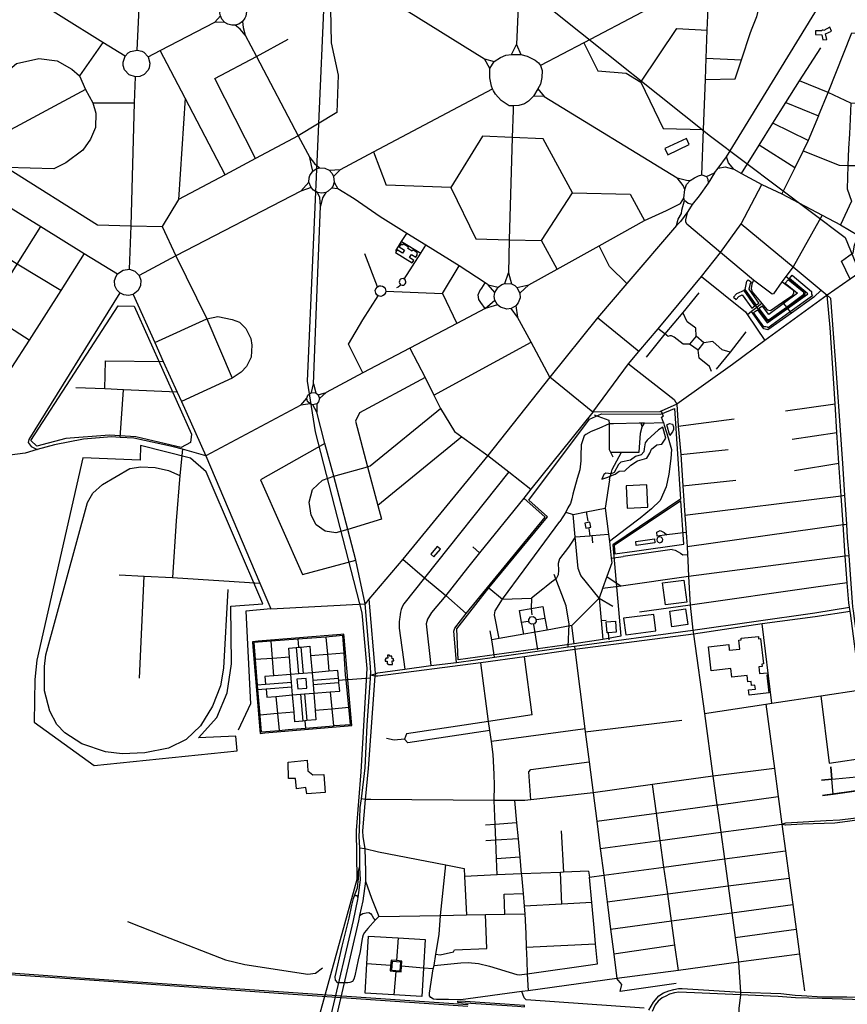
# Model space of a CAD drawing. Header units: millimetres. Extents: x 664923 to 767831, y 3118803 to 3207600.
# Tile 257 of 422: x 715264 to 717970, y 3163427 to 3166644. Entities that reach past the tile are written whole.
import ezdxf

# ---------------------------------------------------------------- set-up
doc = ezdxf.new("R2010")
doc.units = ezdxf.units.MM
for name, color, linetype in [('buildings', 5, 'Continuous'), ('parks', 8, 'Continuous'), ('railways', 4, 'Continuous'), ('roads_2', 2, 'Continuous'), ('roads_3', 3, 'Continuous'), ('water', 7, 'Continuous')]:
    doc.layers.add(name, color=color, linetype=linetype)

msp = doc.modelspace()

# ---------------------------------------------------------------- linework, layer by layer
at = {"layer": 'buildings'}
for points in [[(717866.17, 3166607.35), (717865.61, 3166595.58), (717886.61, 3166594.68), (717889.56, 3166577.76), (717902.91, 3166579.57), (717898.62, 3166598.03), (717918.14, 3166607.01), (717912.66, 3166619.44), (717893.45, 3166608.37), (717890.78, 3166610.15), (717888.16, 3166610.11), (717886.38, 3166607.2), (717866.17, 3166607.35)], [(717373.4, 3166223.01), (717382.93, 3166202.99), (717453.35, 3166236.19), (717443.82, 3166256.2), (717373.4, 3166223.01)], [(716518.14, 3165911.64), (716515.65, 3165907.74), (716510.48, 3165911.02), (716504.82, 3165902.15), (716521.84, 3165891.4), (716515.33, 3165881.21), (716498.32, 3165891.95), (716493.04, 3165883.7), (716547.47, 3165849.32), (716552.74, 3165857.57), (716538.06, 3165866.85), (716544.57, 3165877.05), (716559.26, 3165867.77), (716564.91, 3165876.64), (716562.47, 3165878.19), (716564.95, 3165882.07), (716549.16, 3165892.04), (716546.68, 3165888.15), (716532.86, 3165896.88), (716535.34, 3165900.78), (716518.14, 3165911.64)], [(717645.43, 3165794.48), (717655.15, 3165787.38), (717651.86, 3165782.55), (717648.28, 3165763.15), (717680.1, 3165717.24), (717672.6, 3165711.78), (717635.89, 3165762.64), (717641.02, 3165789.91), (717645.43, 3165794.48)], [(717707.58, 3165653.29), (717774.17, 3165701.03), (717839.21, 3165747.65), (717841.02, 3165748.82), (717780.53, 3165798.97), (717789.34, 3165809.48), (717853.12, 3165756.6), (717853.28, 3165748.92), (717854.34, 3165745.58), (717856.4, 3165741.85), (717783.54, 3165689.26), (717711.59, 3165637.33), (717708.57, 3165639.06), (717702.96, 3165640.94), (717697.26, 3165641.03), (717663.24, 3165687.33), (717675.84, 3165696.49), (717707.58, 3165653.29)], [(717828.14, 3165752.77), (717776.66, 3165794.67), (717767.06, 3165783.01), (717807.46, 3165750.11), (717713.05, 3165680.92), (717692.56, 3165708.59), (717681.09, 3165700.18), (717707.68, 3165664.28), (717714.75, 3165664.3), (717770.75, 3165705.32), (717828.23, 3165747.45), (717828.14, 3165752.77)], [(717598.06, 3165737.29), (717606.37, 3165730.16), (717614.91, 3165740.12), (717626.08, 3165745.09), (717657.86, 3165701.98), (717667.58, 3165709.16), (717632.29, 3165759.21), (717607.43, 3165748.66), (717598.06, 3165737.29)], [(717274.08, 3164907.79), (717435.17, 3164930.55), (717425.17, 3165071.91), (717208.05, 3164926.33), (717210.16, 3164898.63), (717274.08, 3164907.79)], [(717115.27, 3164982.89), (717131.13, 3164986.04), (717127.93, 3165002), (717112.08, 3164998.84), (717115.27, 3164982.89)], [(717366.38, 3164945.35), (717364.98, 3164950.19), (717361.32, 3164953.69), (717356.41, 3164954.91), (717351.53, 3164953.51), (717348.02, 3164949.87), (717346.8, 3164944.98), (717348.2, 3164940.13), (717351.84, 3164936.64), (717356.77, 3164935.42), (717361.64, 3164936.82), (717365.16, 3164940.45), (717366.38, 3164945.35)], [(716607.91, 3164897.9), (716618.06, 3164889.23), (716639.39, 3164913.89), (716629.26, 3164922.58), (716607.91, 3164897.9)], [(717277.99, 3164939.11), (717339.03, 3164948.21), (717340.54, 3164935.49), (717279.18, 3164926.7), (717277.99, 3164939.11)], [(717366.06, 3164804.3), (717435.85, 3164812.87), (717444.76, 3164740.92), (717374.97, 3164732.35), (717366.06, 3164804.3)], [(716950.54, 3164689.11), (716952.83, 3164678.45), (716947.2, 3164670.78), (716937.26, 3164669.28), (716929.56, 3164674.1), (716928.32, 3164684.26), (716934.19, 3164693.25), (716943.61, 3164694.72), (716950.54, 3164689.11)], [(717337.21, 3164701.11), (717238.37, 3164688.34), (717245.39, 3164634.39), (717344.24, 3164647.16), (717337.21, 3164701.11)], [(717389.23, 3164712.27), (717441, 3164719.28), (717448.02, 3164667.81), (717396.25, 3164660.8), (717389.23, 3164712.27)], [(717181.55, 3164676.62), (717211.49, 3164679.23), (717214.62, 3164643.54), (717188.99, 3164641.31), (717184.68, 3164640.93), (717181.55, 3164676.62)], [(717582.01, 3164602.5), (717584.06, 3164584.26), (717618.13, 3164588.05), (717614.84, 3164617.35), (717623.17, 3164618.27), (717622.62, 3164623.19), (717678.99, 3164629.47), (717679.89, 3164621.47), (717686.25, 3164622.18), (717695.56, 3164539.3), (717690.53, 3164538.74), (717691.44, 3164530.61), (717680.09, 3164529.35), (717682.54, 3164507.61), (717708.99, 3164510.55), (717709.8, 3164503.34), (717706.74, 3164503), (717713.27, 3164444.91), (717648.56, 3164437.69), (717646.68, 3164454.35), (717669.29, 3164456.87), (717667.79, 3164470.16), (717656.44, 3164468.89), (717654.98, 3164481.96), (717644.99, 3164480.85), (717642.66, 3164501.62), (717592.16, 3164495.99), (717589, 3164524.09), (717524.77, 3164516.94), (717515.99, 3164595.14), (717582.01, 3164602.5)], [(716458.92, 3164554.88), (716459.45, 3164547.96), (716465.11, 3164548.26), (716465.86, 3164539.88), (716469.25, 3164539.84), (716469.59, 3164536.97), (716482.61, 3164537.8), (716481.8, 3164549.17), (716486.77, 3164549.26), (716486.05, 3164556.37), (716481.37, 3164556.18), (716480.51, 3164564.98), (716473.16, 3164564.55), (716472.89, 3164568.5), (716466.44, 3164567.98), (716467.11, 3164558.29), (716461.34, 3164558.1), (716461.61, 3164554.83), (716458.92, 3164554.88)], [(716170.59, 3164489.33), (716172.9, 3164458.09), (716202.93, 3164460.3), (716200.61, 3164491.55), (716170.59, 3164489.33)], [(716141.45, 3164218.85), (716204.32, 3164225.23), (716206.02, 3164190.27), (716222.02, 3164176.99), (716258.74, 3164178.19), (716262.97, 3164119.77), (716203.21, 3164115.02), (716199.67, 3164135.84), (716168.78, 3164131.61), (716166.07, 3164164.99), (716143.32, 3164164.53), (716141.45, 3164218.85)], [(716481.65, 3163567.7), (716479.26, 3163539.32), (716507.66, 3163536.95), (716510.05, 3163565.33), (716481.65, 3163567.7)]]:
    msp.add_lwpolyline(points, close=True, dxfattribs=at)
at = {"layer": 'parks'}
for points in [[(715320.52, 3165251.2), (715300.08, 3165269.77), (715585.76, 3165709.51), (715638.42, 3165708.01), (715825.52, 3165289.97), (715822.85, 3165262.56), (715791.93, 3165246.73), (715643.71, 3165281.35), (715557.38, 3165287.14), (715415.28, 3165276.09), (715320.52, 3165251.2)], [(716697.35, 3164553.24), (716693.02, 3164654.37), (716797.52, 3164788.12), (716989.81, 3165020.12), (716928.47, 3165074.9), (717126.85, 3165339.48), (717165.79, 3165356.37), (717360.24, 3165355.78), (717405.36, 3165373.44), (717424.97, 3165077.26), (717203.33, 3164928.13), (717229.92, 3164629.79), (717170.49, 3164618.95), (717076.58, 3164605.43), (716697.35, 3164553.24)], [(715874.26, 3165166.8), (715822.81, 3165212.11), (715659.5, 3165253.16), (715657.73, 3165205.23), (715470.24, 3165212.5), (715320.44, 3164551.18), (715313.33, 3164488.35), (715311.26, 3164348.88), (715507.4, 3164207.9), (715975.29, 3164255.08), (715971.1, 3164303.15), (715848.97, 3164297.78), (715908.7, 3164364.67), (715942.35, 3164444.44), (715956.11, 3164539.26), (715954.89, 3164728.37), (716059.52, 3164735.85), (715874.26, 3165166.8)], [(717247.18, 3165121.58), (717250.64, 3165048.08), (717317.43, 3165051.21), (717313.97, 3165124.69), (717247.18, 3165121.58)], [(716324.38, 3164626.81), (716323.77, 3164636.33), (716314.49, 3164635.04), (716043.6, 3164614.04), (716025.06, 3164612.08), (716026.18, 3164594.77), (716049.36, 3164324.47), (716050.2, 3164311.75), (716065.65, 3164313.83), (716338.19, 3164337.39), (716349.66, 3164338.13), (716348.96, 3164349.79), (716336.75, 3164487.42), (716324.38, 3164626.81)], [(716404.23, 3163650.41), (716501.43, 3163644.68), (716590.19, 3163639.46), (716584.6, 3163545.75), (716579.08, 3163453.22), (716487.47, 3163458.61), (716393.11, 3163464.17), (716398.69, 3163559.95), (716404.23, 3163650.41)]]:
    msp.add_lwpolyline(points, close=True, dxfattribs=at)
at = {"layer": 'railways'}
for points in [[(716106.23, 3162889.81), (716367.13, 3163835.97), (716365.51, 3163994.89), (716380.11, 3164187.15), (716399.91, 3164524.17), (716383.73, 3164706.38), (716230.83, 3165297.99), (716205.44, 3165462.59), (716260.88, 3166725.76), (716327.47, 3167441.34), (716479.82, 3168211.11), (716989.23, 3169311.7), (717319.04, 3170462.37)], [(717011.79, 3166670.4), (717522.99, 3166263.54), (717962.91, 3165932.32), (718081.47, 3165643.06), (718167.2, 3165380.22), (718239.42, 3165190.9), (718389.59, 3164698.59), (718459.62, 3164406.93), (718518.33, 3164324.83), (718872.97, 3164047.88), (718907.94, 3164002.52), (718977.59, 3163857.39), (718988.97, 3163815.31)], [(714696.33, 3163568.61), (714809.94, 3163560.24), (714913.77, 3163552.6), (715524.43, 3163509.13), (716126.17, 3163468.03), (716730.37, 3163426.58)], [(714696.09, 3163564.56), (714912.3, 3163546.88), (715524.12, 3163504.69), (716125.3, 3163462.2), (716729.52, 3163420.77)], [(716891.08, 3163421.31), (716914.74, 3163419.61), (716914.83, 3163423.25), (716720.82, 3163436.24), (716695.31, 3163437.26), (716695.03, 3163434.43), (716721.51, 3163432.52), (716891.08, 3163421.31)]]:
    msp.add_lwpolyline(points, dxfattribs=at)
at = {"layer": 'roads_2'}
for points in [[(715648.02, 3166544.65), (715661.64, 3166821.06)], [(716278.41, 3166791.46), (716282.27, 3166568.01), (716305.81, 3166462.76), (716301.16, 3166340.65), (716174.85, 3166264.91)], [(716312.14, 3166809.98), (716783.72, 3166515.73)], [(717490.36, 3166769.7), (717108.39, 3166568.78), (716966.74, 3166494.29)], [(716800.87, 3166484.74), (716783.72, 3166515.73)], [(716783.72, 3166515.73), (716815.43, 3166507.68)], [(715622.54, 3165828.68), (715628.15, 3165970.83), (715639.82, 3166372.1), (715642.4, 3166457.15)], [(716312.98, 3166154.75), (716420.78, 3166211.9), (716810.22, 3166418.39)], [(716958.4, 3166417.69), (716978.4, 3166392.8)], [(716978.4, 3166392.8), (716943.85, 3166394.11)], [(716978.4, 3166392.8), (717413.8, 3166127.27)], [(717598.55, 3166156.25), (717581.62, 3166176.14), (717575.23, 3166196.23)], [(716275.91, 3166152.05), (716312.98, 3166154.75)], [(716312.98, 3166154.75), (716290.21, 3166132.27)], [(717547.33, 3166158.9), (717570.58, 3166163.21), (717598.55, 3166156.25)], [(717598.55, 3166156.25), (717624.08, 3166141.04), (717690.28, 3166106.15), (717756.17, 3166075.1), (717887.91, 3166005.34), (717948.04, 3165973.5), (718006.54, 3165939.35), (718069.66, 3165902.35), (718092.7, 3165877.34)], [(716183.35, 3166084.36), (716209.59, 3166113.45)], [(716291.97, 3166113.15), (716304.48, 3166091.71)], [(717438.35, 3166088.85), (717433.34, 3166102.81), (717413.8, 3166127.27)], [(717413.8, 3166127.27), (717443.84, 3166119.3), (717456.14, 3166118.2)], [(716183.35, 3166084.36), (715774.38, 3165872.72), (715654.26, 3165808.47)], [(716216.65, 3166095.41), (716183.35, 3166084.36)], [(716304.48, 3166091.71), (716283.34, 3166093.28)], [(716795.68, 3165778.31), (716785.95, 3165784.63), (716700.59, 3165840), (716591.89, 3165907.26), (716529.23, 3165946.02), (716442.23, 3165999.86), (716357.15, 3166059.27), (716304.48, 3166091.71)], [(716928.1, 3165777.42), (717020.74, 3165828.85), (717159.02, 3165905.62), (717307.23, 3165987.91), (717378.17, 3166020.53), (717424.25, 3166043.59), (717435.61, 3166060.8)], [(716817.24, 3165752.39), (716795.68, 3165778.31)], [(716795.68, 3165778.31), (716827.84, 3165770.5)], [(716889.35, 3165769.31), (716928.1, 3165777.42)], [(716928.1, 3165777.42), (716899.23, 3165750.75)], [(716785.83, 3165700.64), (716817.79, 3165727.59)], [(716785.83, 3165700.64), (716692.71, 3165651.53), (716539.04, 3165570.5), (716386.23, 3165489.93), (716265.81, 3165426.43)], [(716826.57, 3165712.61), (716785.83, 3165700.64)], [(716183.41, 3165384.76), (716203, 3165407.74)], [(716239.89, 3165418.54), (716265.81, 3165426.43)], [(716265.81, 3165426.43), (716243.99, 3165406.45)], [(716183.41, 3165384.76), (715872.7, 3165219.62)], [(716213.3, 3165388.55), (716183.41, 3165384.76)], [(717412.84, 3165387.51), (717417.33, 3165316.13), (717425.22, 3165223.9), (717431.94, 3165121.45), (717438.22, 3165024.97), (717442.47, 3164968.63), (717445.88, 3164923.1)], [(717445.88, 3164923.1), (717447.13, 3164896.38)], [(717447.13, 3164896.38), (717447.91, 3164878.38)], [(717447.91, 3164878.38), (717450.49, 3164824.61)], [(717450.49, 3164824.61), (717456.28, 3164731.4), (717464.63, 3164649.69), (717466.8, 3164636.26)], [(717466.8, 3164636.26), (717502.47, 3164377.41), (717530.65, 3164172.96), (717543.64, 3164078.65), (717548.36, 3164044.48), (717555.94, 3163989.41), (717567.97, 3163902.11), (717580.12, 3163813.93), (717592.22, 3163726.22), (717603.29, 3163645.89), (717614.48, 3163564.78)], [(717731.63, 3164198.23), (717530.65, 3164172.96), (717332.88, 3164145.58), (717139.07, 3164118.23), (716935.3, 3164094.91), (716915.43, 3164093.42), (716881.89, 3164093.34), (716815.73, 3164093.18), (716412.03, 3164096.07), (716393.49, 3164096.41), (716381.39, 3164098.66)], [(717756.15, 3164016.29), (717769.31, 3164020.49), (717901.15, 3164027.97), (717945.17, 3164029.52), (717990.14, 3164035.08), (718067.45, 3164047.78), (718076.41, 3164049.26), (718087.78, 3164050.18), (718130.22, 3164053.62), (718172.67, 3164051.16), (718198.09, 3164047.8), (718228.4, 3164036.86), (718243.72, 3164034.19), (718247.19, 3164034.08)], [(718242.21, 3164015.93), (718228.15, 3164026.38), (718194.43, 3164037.41), (718163.95, 3164042.01), (718143.31, 3164043.54), (718099.3, 3164040.94), (718089.53, 3164040.35), (718078.13, 3164039.08), (718038.34, 3164034.79), (717970.17, 3164024.53), (717929.05, 3164019.18), (717823.82, 3164016.05), (717768.28, 3164012.21), (717756.15, 3164016.29)], [(716376.31, 3163938.03), (716392.54, 3163936.36), (716437.35, 3163925.98), (716657.66, 3163883.13), (716717.6, 3163871.5), (716718.79, 3163845.42), (716724.61, 3163719.25)], [(717614.48, 3163564.78), (717620.67, 3163466.72), (717620.83, 3163458.22)], [(717620.83, 3163458.22), (717614.83, 3163413.41), (717614.46, 3163374.99)]]:
    msp.add_lwpolyline(points, dxfattribs=at)
at = {"layer": 'roads_3'}
for points in [[(716941.33, 3167827.67), (716939.89, 3167792.83), (716936.36, 3167708.44), (716928.89, 3167528.99), (716917.92, 3167265.71), (716914.38, 3167180.65), (716913.87, 3167177.27), (716913.62, 3167168.11), (716913.5, 3167159.38), (716910.93, 3167097.81), (716898.93, 3166809.79), (716888.64, 3166562.8)], [(715608.67, 3166524.56), (715535.8, 3166569.3), (715263.49, 3166740.33), (715146.07, 3166811.29), (715073.56, 3166855.12), (715050.46, 3166854.72), (715037.27, 3166840.71)], [(717536.02, 3166143.87), (717547.33, 3166158.9), (717575.23, 3166196.23), (717884.01, 3166699.83), (717968.57, 3166837.74)], [(717494.31, 3166137.7), (717499.78, 3166285.78), (717505.87, 3166448.96), (717508.46, 3166518.47), (717511.86, 3166609.59), (717518.24, 3166754.32)], [(717505.87, 3166448.96), (717602.98, 3166451.29), (717623.39, 3166513.01), (717652.91, 3166602.33), (717658.69, 3166616.53), (717674.26, 3166654.16), (717682.55, 3166687.99), (717778.43, 3166767.31), (717884.01, 3166699.83)], [(715992.46, 3166638.33), (715980.14, 3166629.78), (715968.43, 3166626.27), (715957.41, 3166626.02), (715944.84, 3166629.29), (715935.16, 3166635.02), (715925.16, 3166646.18), (715920.5, 3166656.53), (715918.81, 3166665.71), (715921.17, 3166683.14), (715928.56, 3166696.16), (715934.91, 3166702.38), (715946.13, 3166708.85), (715958.75, 3166711.71), (715975.86, 3166709.55), (715988.08, 3166703.09), (715998.66, 3166691.55), (716002.83, 3166682.84), (716005.17, 3166670.28), (716003.22, 3166655.97), (716000.17, 3166648.7), (715992.46, 3166638.33)], [(715901.84, 3166635.91), (715920.5, 3166656.53)], [(715683.66, 3166523.21), (715723.35, 3166543.71), (715901.84, 3166635.91)], [(715935.16, 3166635.02), (715901.84, 3166635.91)], [(716001.5, 3166592.99), (715984.62, 3166612.66), (715968.43, 3166626.27)], [(715992.46, 3166638.33), (715995.18, 3166618.3), (716001.5, 3166592.99)], [(716001.5, 3166592.99), (716037.88, 3166524.12), (716174.85, 3166264.91), (716212.62, 3166193.44)], [(717108.39, 3166568.78), (717154.46, 3166476.63), (717247.16, 3166469.41), (717295.31, 3166440.31), (717412.12, 3166615.6), (717511.86, 3166609.59)], [(717875.41, 3166329.96), (717907.3, 3166405.65), (717985.05, 3166600.72), (718129.37, 3166596.85)], [(715535.8, 3166569.3), (715459.32, 3166460.18), (715479.76, 3166416.29), (715502.92, 3166372.42), (715639.82, 3166372.1)], [(716034.78, 3166190.27), (715901.57, 3166451.48), (716037.88, 3166524.12), (716141.7, 3166580.3)], [(716872.3, 3166530.75), (716888.64, 3166562.8)], [(716888.64, 3166562.8), (716902.92, 3166530.03)], [(715642.4, 3166457.15), (715621.84, 3166464.03), (715606.8, 3166480.33), (715602.09, 3166494.81), (715601.89, 3166505.27), (715608.67, 3166524.56), (715619.06, 3166535.75), (715625.98, 3166540.05), (715648.02, 3166544.65), (715662.94, 3166541.23), (715670.04, 3166537.45), (715683.66, 3166523.21), (715689.8, 3166501.82), (715687.47, 3166486.77), (715684.04, 3166479.18), (715670.67, 3166464.71), (715656.74, 3166458.41), (715642.4, 3166457.15)], [(715935.74, 3166137.49), (715804.85, 3166387.82), (715723.35, 3166543.71)], [(716896.24, 3166363.42), (716876.95, 3166363.06), (716864.34, 3166362.83), (716838.63, 3166379.85), (716820.02, 3166400.22), (716813.3, 3166411.12), (716810.22, 3166418.39), (716806.5, 3166427.18), (716800.78, 3166454.28), (716800.87, 3166484.74), (716815.43, 3166507.68), (716836.01, 3166521.01), (716853.47, 3166527.81), (716872.3, 3166530.75), (716902.92, 3166530.03), (716923.21, 3166524.57), (716948.83, 3166512.1), (716960.73, 3166502.59), (716966.74, 3166494.29), (716972.25, 3166478.19), (716970.73, 3166454.85), (716966.57, 3166433.4), (716958.4, 3166417.69), (716943.85, 3166394.11), (716927.87, 3166378.25), (716914.36, 3166369.59), (716896.24, 3166363.42)], [(717624.08, 3166141.04), (717681.71, 3166234.06), (717726.08, 3166305.69), (717768.34, 3166373.92), (717813.56, 3166444.25), (717882.96, 3166552.19)], [(715502.92, 3166372.42), (715513.44, 3166338.25), (715512.3, 3166292.18), (715495.82, 3166253.73), (715470.04, 3166217.73), (715414.61, 3166175.93), (715375.29, 3166156.8), (715221.16, 3166161.19), (715175.73, 3166253.48), (715128.43, 3166349.57), (715203.77, 3166458.83), (715253.91, 3166501.2), (715326.33, 3166517.65), (715386.65, 3166509.56), (715434.74, 3166482.82), (715459.32, 3166460.18)], [(719049.47, 3166515.1), (719035.92, 3166514.89), (718892.14, 3166424.59), (718670.52, 3166285.4), (718614.02, 3166249.91), (718605.73, 3166244.39), (718301.39, 3166026.53), (718255.44, 3165994.15), (718247.47, 3165988.79), (718214.83, 3165964.91), (718177.28, 3165940.28), (718121.63, 3165898.83), (718092.7, 3165877.34), (718083.61, 3165870.54), (718057.83, 3165851.24), (717979.14, 3165796.71), (717903.95, 3165744.52), (717700.53, 3165595.7), (717594.36, 3165517.26), (717412.84, 3165387.51)], [(717508.46, 3166518.47), (717623.39, 3166513.01)], [(717295.31, 3166440.31), (717367.41, 3166289.05), (717499.78, 3166285.78)], [(718124.33, 3166364.17), (718062.32, 3166367.5), (717981.84, 3166371.83), (717907.3, 3166405.65), (717813.56, 3166444.25)], [(715479.76, 3166416.29), (715175.73, 3166253.48), (715068.12, 3166195.86), (715055.17, 3166187.72)], [(715804.85, 3166387.82), (715782.96, 3166056.08)], [(717768.34, 3166373.92), (717875.41, 3166329.96)], [(717981.84, 3166371.83), (717979.02, 3166318.56), (717976.52, 3166271.57), (717973.95, 3166223.03), (717971.03, 3166168.1), (717970.23, 3166128.43), (717969.5, 3166091.58), (717983.57, 3166050.65), (717948.04, 3165973.5)], [(716876.95, 3166363.06), (716877.22, 3166348.53), (716874.61, 3166259.48), (716864.82, 3165925.25), (716861.65, 3165816.51)], [(717842.09, 3166249.19), (717726.08, 3166305.69)], [(717875.41, 3166329.96), (717842.09, 3166249.19), (717826, 3166215.4), (717798.72, 3166160.59), (717756.17, 3166075.1)], [(716174.85, 3166264.91), (716034.78, 3166190.27), (715935.74, 3166137.49), (715782.96, 3166056.08), (715729.75, 3165968.27), (715774.38, 3165872.72), (715876.15, 3165666.8), (715959.07, 3165472.96)], [(716874.61, 3166259.48), (716777.3, 3166263.06), (716673.29, 3166096.04), (716755.75, 3165927.87), (716864.82, 3165925.25), (716970.08, 3165922.63)], [(717071.65, 3166078.43), (716975.81, 3166254.9), (716874.61, 3166259.48)], [(716420.78, 3166211.9), (716462.23, 3166103.98)], [(717798.72, 3166160.59), (717681.71, 3166234.06)], [(717826, 3166215.4), (717942.94, 3166168.3), (717971.03, 3166168.1), (718058.85, 3166167.61)], [(716222.01, 3166148.92), (716218.03, 3166168.15), (716212.62, 3166193.44)], [(716212.62, 3166193.44), (716228.22, 3166174.07), (716244.65, 3166159.98)], [(715053.98, 3166142.62), (715058.28, 3166137.19), (715333.01, 3165968.02), (715475.13, 3165880.51), (715584.07, 3165813.43)], [(715221.16, 3166161.19), (715518.99, 3165974.28), (715628.15, 3165970.83), (715729.75, 3165968.27)], [(716244.65, 3166159.98), (716262.03, 3166158.9), (716275.91, 3166152.05), (716285.41, 3166142.01), (716290.21, 3166132.27), (716291.97, 3166113.15), (716287.45, 3166099.5), (716283.34, 3166093.28), (716272.51, 3166083.77), (716264.45, 3166079.97), (716251.61, 3166077.68), (716237.52, 3166079.84), (716224.84, 3166086.71), (716216.65, 3166095.41), (716209.59, 3166113.45), (716210.15, 3166127.81), (716212.32, 3166134.75), (716222.01, 3166148.92), (716233.36, 3166156.62), (716244.65, 3166159.98)], [(717509.39, 3166131.64), (717536.02, 3166143.87), (717515.08, 3166110)], [(717485.46, 3166069.01), (717462.81, 3166039.75), (717449.69, 3166043.29), (717437.17, 3166053.24), (717435.61, 3166060.8), (717438.35, 3166088.85), (717444.16, 3166105.87), (717456.14, 3166118.2), (717469.73, 3166127.03), (717482.92, 3166134.12), (717494.31, 3166137.7), (717509.39, 3166131.64), (717514.2, 3166123.23), (717515.08, 3166110), (717485.46, 3166069.01)], [(716247.27, 3166034.34), (716245.09, 3166062.97), (716237.52, 3166079.84)], [(716264.45, 3166079.97), (716254.58, 3166061.92), (716247.27, 3166034.34)], [(716673.29, 3166096.04), (716462.23, 3166103.98)], [(717020.74, 3165828.85), (716970.08, 3165922.63), (717071.65, 3166078.43)], [(717071.65, 3166078.43), (717259.51, 3166074.02), (717307.23, 3165987.91)], [(717137.93, 3165361.94), (717254.78, 3165520.12), (717287.83, 3165559.61), (717351.33, 3165634.54), (717394.39, 3165685.35), (717493.31, 3165805.15), (717555.48, 3165883.24), (717623.05, 3165977.54), (717690.28, 3166106.15)], [(717462.81, 3166039.75), (717448.31, 3166017.77), (717424.86, 3165984.79), (717411.7, 3165972.05), (717417.26, 3165992.31), (717427.31, 3166010.54), (717428.91, 3166022.09), (717437.17, 3166053.24)], [(716224.9, 3165454.4), (716235.22, 3165735.12), (716247.27, 3166034.34)], [(717887.91, 3166005.34), (717793.04, 3165836.52), (717768.9, 3165805.09), (717755.86, 3165788.12), (717729.05, 3165747.93), (717724.14, 3165746.82), (717663.07, 3165792.92), (717555.48, 3165883.24), (717445.15, 3165975.66), (717441.54, 3165983.61), (717441.69, 3165990.69), (717448.31, 3166017.77)], [(715237.49, 3165507.47), (715030.41, 3165639.62), (715134.77, 3165699.26), (715180.25, 3165725.25), (715256.08, 3165845.75), (715333.01, 3165968.02)], [(717411.7, 3165972.05), (717249.26, 3165782.25), (717153.54, 3165669.74), (716997.62, 3165476.1), (716794.05, 3165220.59), (716517.19, 3164881.58), (716405.58, 3164750.53), (716393.21, 3164735.57)], [(717623.05, 3165977.54), (717793.04, 3165836.52), (717884.42, 3165760.72), (717903.95, 3165744.52)], [(716493.86, 3165889.07), (716512.64, 3165919.3), (716529.23, 3165946.02)], [(716512.64, 3165919.3), (716575.19, 3165881.12)], [(717979.14, 3165796.71), (717950.32, 3165855.46), (717974.84, 3165872.23), (717989.34, 3165882.68), (717993.43, 3165907.93), (718006.54, 3165939.35)], [(716521.25, 3165796.72), (716575.19, 3165881.12), (716591.89, 3165907.26)], [(717249.26, 3165782.25), (717192.04, 3165837.41), (717159.02, 3165905.62)], [(715475.13, 3165880.51), (715398.27, 3165759.86), (715294.91, 3165597.61), (715237.49, 3165507.47), (715160.16, 3165386.1), (715164.65, 3165220.39)], [(715398.27, 3165759.86), (715256.08, 3165845.75), (715208.59, 3165874.43)], [(716433.44, 3165771.35), (716392.38, 3165879.46)], [(715651.67, 3165759.68), (715634.67, 3165746.48), (715620.06, 3165742.97), (715604.99, 3165744.68), (715591.55, 3165751.38), (715582.02, 3165761.09), (715575.62, 3165774.62), (715574.51, 3165791.93), (715579.16, 3165806.15), (715584.07, 3165813.43), (715602.15, 3165826.23), (715622.54, 3165828.68), (715640.6, 3165822.26), (715654.26, 3165808.47), (715660.06, 3165793.02), (715659.36, 3165775.52), (715651.67, 3165759.68)], [(716461.19, 3165757.11), (716645.89, 3165749.64), (716700.59, 3165840)], [(716512.84, 3165797.91), (716509.46, 3165796.33), (716506.83, 3165793.69), (716505.26, 3165790.33), (716504.94, 3165786.62), (716505.63, 3165783.71), (716507.55, 3165780.54), (716510.47, 3165778.21), (716514.01, 3165777.01), (716518.46, 3165777.26), (716521.84, 3165778.84), (716524.47, 3165781.47), (716526.05, 3165784.84), (716526.4, 3165787.34), (716525.84, 3165791.01), (716524.05, 3165794.27), (716521.25, 3165796.72), (716517.77, 3165798.08), (716512.84, 3165797.91)], [(716849.97, 3165782.3), (716861.65, 3165816.51)], [(716861.65, 3165816.51), (716871.84, 3165780.77)], [(717493.31, 3165805.15), (717636.87, 3165690.1), (717643.44, 3165680.37), (717700.53, 3165595.7)], [(717631.86, 3165762.52), (717674.18, 3165704.22), (717705.56, 3165661.07), (717712.61, 3165660.65), (717771.99, 3165703.76), (717831.81, 3165747.19), (717831.97, 3165753.36), (717768.9, 3165805.09)], [(717663.07, 3165792.92), (717657.21, 3165779.65), (717655.49, 3165766.17), (717659.08, 3165754.48), (717690.82, 3165717.14), (717708.32, 3165696.56), (717718.23, 3165693.66), (717758.12, 3165721.2), (717791.63, 3165744.34), (717795.16, 3165751.4), (717794.48, 3165757.84), (717755.86, 3165788.12)], [(716436.25, 3165741.94), (716431.37, 3165745.46), (716427.98, 3165750.42), (716426.51, 3165758.87), (716428.03, 3165764.67), (716433.44, 3165771.35), (716438.82, 3165774.04), (716444.82, 3165774.75), (716450.69, 3165773.38), (716455.58, 3165770.22), (716459.25, 3165765.45), (716461.19, 3165757.11), (716460.02, 3165751.22), (716455.65, 3165744.84), (716450.59, 3165741.58), (716444.7, 3165740.24), (716436.25, 3165741.94)], [(716510.47, 3165778.21), (716507.02, 3165774.17), (716501.06, 3165769.88), (716496.1, 3165768.23)], [(716785.83, 3165700.64), (716772.1, 3165720.04), (716765.55, 3165730.2), (716762.88, 3165745.19), (716768.21, 3165757.96), (716775.21, 3165766.79), (716785.95, 3165784.63)], [(716871.84, 3165780.77), (716882.76, 3165775.14), (716889.35, 3165769.31), (716899.23, 3165750.75), (716900.1, 3165735.81), (716894.24, 3165719.01), (716885.94, 3165709.17), (716871.13, 3165700.79), (716856.99, 3165698.74), (716836.43, 3165704.6), (716826.57, 3165712.61), (716817.79, 3165727.59), (716815.63, 3165740.26), (716817.24, 3165752.39), (716827.84, 3165770.5), (716839.84, 3165778.99), (716849.97, 3165782.3), (716871.84, 3165780.77)], [(717884.42, 3165760.72), (717860.92, 3165737.22), (717786.98, 3165684.84), (717710.28, 3165630.48), (717697.25, 3165634.16), (717656.7, 3165690.66)], [(715591.55, 3165751.38), (715294.49, 3165272.53), (715292.26, 3165262.49), (715301.28, 3165250.19), (715321.63, 3165239.48)], [(715634.67, 3165746.48), (715705.42, 3165589.88), (715733.43, 3165527.88), (715778.67, 3165427.7), (715792.8, 3165396.43), (715872.7, 3165219.62), (716049.27, 3164803.53), (716085.19, 3164718.89), (716393.21, 3164735.57)], [(716386.23, 3165489.93), (716339.05, 3165584.39), (716385.46, 3165663.78), (716436.25, 3165741.94)], [(716645.89, 3165749.64), (716692.71, 3165651.53)], [(717484.36, 3165752.06), (717432.49, 3165687.73), (717373.25, 3165617.26), (717312.17, 3165541.81)], [(717903.95, 3165744.52), (717915.05, 3165734.01), (717933.1, 3165489.5), (717954.15, 3165194.27), (717960.85, 3165090.26), (717966.9, 3164996.35), (717969.82, 3164951.16), (717974.29, 3164892.76), (717985.88, 3164741.34), (717987.04, 3164726.19), (717989.47, 3164712.5), (718022.33, 3164455.91), (718043.71, 3164306.03), (718070.14, 3164152.59), (718086.22, 3164059.25), (718087.78, 3164050.18), (718089.53, 3164040.35), (718119.73, 3163827.94), (718087.88, 3163603.03)], [(718076.39, 3163604.61), (718108.18, 3163814.06), (718105.47, 3163847.86), (718079, 3164033.01), (718078.13, 3164039.08), (718076.41, 3164049.26), (718061.24, 3164132.97), (718042.84, 3164234.47), (718013.36, 3164454.56), (717980.8, 3164704.67), (717979.63, 3164711), (717977.09, 3164724.56), (717974.35, 3164739.22), (717969.52, 3164804.02), (717963.01, 3164891.3), (717956.17, 3164994.72), (717949.7, 3165088.74), (717942.65, 3165195.28), (717935.98, 3165295.92), (717929.79, 3165389.31), (717913.32, 3165637.96), (717905.4, 3165732.37), (717903.95, 3165744.52)], [(715294.91, 3165597.61), (715134.77, 3165699.26)], [(716891.35, 3165672.7), (716871.13, 3165700.79)], [(716885.94, 3165709.17), (716891.35, 3165672.7)], [(717690.82, 3165717.14), (717674.18, 3165704.22), (717656.7, 3165690.66), (717643.44, 3165680.37)], [(717758.12, 3165721.2), (717761.41, 3165717.05), (717770.75, 3165705.32), (717771.99, 3165703.76), (717774.17, 3165701.03), (717783.54, 3165689.26), (717786.98, 3165684.84)], [(715705.42, 3165589.88), (715876.15, 3165666.8), (715911.71, 3165674.7), (715958.18, 3165665.02), (715982.8, 3165656.28), (716003.01, 3165635.6), (716019.5, 3165602.35), (716023.2, 3165580.71), (716021.28, 3165541.87), (716005.97, 3165511.32), (715987.81, 3165492.57), (715959.07, 3165472.96), (715792.8, 3165396.43)], [(717412.84, 3165387.51), (717361.78, 3165364.91), (717357.94, 3165363.22), (717137.93, 3165361.94), (716997.62, 3165476.1), (716935.72, 3165590.6), (716891.35, 3165672.7)], [(717287.83, 3165559.61), (717153.54, 3165669.74)], [(717586.9, 3165558.36), (717561.15, 3165565.66), (717530.47, 3165592.46), (717500.23, 3165588.6), (717475.56, 3165609.86), (717474.59, 3165636.68), (717446.76, 3165657.19), (717432.49, 3165687.73)], [(717525.36, 3165495.13), (717518.75, 3165511.45), (717485.18, 3165538.24), (717481.8, 3165564.81), (717454.42, 3165584.15), (717433.17, 3165583.48), (717404.14, 3165606.45), (717395.13, 3165611.24), (717389.87, 3165611.14), (717383.62, 3165608.67), (717373.25, 3165617.26), (717351.33, 3165634.54)], [(717475.56, 3165609.86), (717454.42, 3165584.15)], [(717637.91, 3165623.85), (717586.9, 3165558.36), (717540.97, 3165501.95)], [(716539.04, 3165570.5), (716589.22, 3165475.13), (716617.98, 3165417.88), (716640.02, 3165373.98), (716685.62, 3165298.68), (716709.83, 3165281.24), (716794.05, 3165220.59), (716862.91, 3165167.19), (716935.36, 3165110.27)], [(716617.98, 3165417.88), (716935.72, 3165590.6)], [(717481.8, 3165564.81), (717500.23, 3165588.6)], [(715778.67, 3165427.7), (715603.57, 3165435.11), (715542.58, 3165437.69), (715544.58, 3165530.01), (715733.43, 3165527.88)], [(717254.78, 3165520.12), (717403.87, 3165403.1), (717412.84, 3165387.51)], [(716589.22, 3165475.13), (716375.53, 3165359.61), (716361.75, 3165332.92), (716400.96, 3165183.8), (716435.18, 3165056.49), (716447.02, 3165012.42), (716336.77, 3164978.13)], [(715542.58, 3165437.69), (715448.11, 3165441.67)], [(715592.31, 3165279.4), (715603.57, 3165435.11)], [(716218.32, 3165426.04), (716224.9, 3165454.4)], [(716224.9, 3165454.4), (716232.08, 3165424.81)], [(716218.32, 3165426.04), (716232.08, 3165424.81), (716239.89, 3165418.54), (716243.99, 3165406.45), (716240.83, 3165395.38), (716235.05, 3165389.43), (716222.11, 3165385.91), (716213.3, 3165388.55), (716205.55, 3165396.34), (716203, 3165407.74), (716206.03, 3165417.04), (716218.32, 3165426.04)], [(716235.26, 3165361.61), (716222.11, 3165385.91)], [(716235.05, 3165389.43), (716235.26, 3165361.61)], [(716290.56, 3165152.79), (716400.96, 3165183.8), (716409.42, 3165186.18), (716640.02, 3165373.98)], [(717767.81, 3165365.84), (717929.79, 3165389.31)], [(716393.21, 3164735.57), (716363.19, 3164878.5), (716336.77, 3164978.13), (716290.56, 3165152.79), (716262.22, 3165259.82), (716235.26, 3165361.61)], [(717137.93, 3165361.94), (716935.36, 3165110.27), (716911.9, 3165081.12), (716767.61, 3164901.86), (716728.24, 3164852.94), (716657.47, 3164763.24), (716610.82, 3164707.07), (716597.18, 3164686.02), (716592.74, 3164670.49), (716608.53, 3164533.92)], [(717142.62, 3165353.08), (717190.35, 3165335.29), (717191.2, 3165323.33), (717191.05, 3165240.26), (717195.73, 3165231.18), (717203.58, 3165215.95)], [(717361.78, 3165364.91), (717368.32, 3165348.67)], [(717368.82, 3165328.19), (717362.42, 3165345.83), (717368.32, 3165348.67)], [(717417.33, 3165316.13), (717599.44, 3165339.93)], [(717289.35, 3165325.77), (717205.25, 3165324.08), (717191.2, 3165323.33), (717157.24, 3165308.56), (717132.24, 3165298.17), (717115.1, 3165288.46), (717109.4, 3165284.17), (717099.91, 3165255.11), (717098.48, 3165219.57), (717098.79, 3165202.87), (717095.13, 3165173.56), (717086.21, 3165145.2), (717071.98, 3165094.44), (717069.64, 3165079.26), (717064.69, 3165062.98), (717056.55, 3165049.25), (717049.46, 3165035.53), (717029.46, 3165005.06)], [(717306.71, 3165326.13), (717295.45, 3165325.9), (717289.35, 3165325.77)], [(717294.22, 3165293.23), (717299.62, 3165313.44), (717295.45, 3165325.9)], [(717299.62, 3165313.44), (717306.71, 3165326.13)], [(717306.71, 3165326.13), (717368.82, 3165328.19)], [(717368.82, 3165328.19), (717371.43, 3165319.41)], [(717371.43, 3165319.41), (717383.83, 3165277.66)], [(715872.7, 3165219.62), (715796.86, 3165241.24), (715766.71, 3165248.6), (715637.69, 3165277.13), (715592.31, 3165279.4), (715564.55, 3165280.79), (715472.29, 3165274.08), (715377.73, 3165255.63), (715321.63, 3165239.48), (715281.66, 3165227.97), (715206.25, 3165218.22), (715164.65, 3165220.39), (715064.19, 3165225.63), (715022.45, 3165221)], [(716709.83, 3165281.24), (716435.18, 3165056.49)], [(717195.73, 3165231.18), (717231.77, 3165231.21), (717289.28, 3165231.24), (717294.22, 3165293.23)], [(717383.83, 3165277.66), (717395.14, 3165239.57), (717392.94, 3165210.44), (717386.57, 3165159.41), (717377.29, 3165118.32), (717358.01, 3165073.41), (717329.28, 3165045.6), (717292.37, 3165015.83)], [(717789.43, 3165273.27), (717935.98, 3165295.92)], [(715796.86, 3165241.24), (715787.84, 3165155.1), (715775.57, 3165006.58), (715763.8, 3164822.08)], [(716262.22, 3165259.82), (716051.87, 3165140.75), (716189.17, 3164831.49), (716363.19, 3164878.5)], [(717192.25, 3165141.26), (717194.84, 3165151.25), (717198.66, 3165165.97), (717200.77, 3165174.14), (717231.77, 3165231.21)], [(717425.22, 3165223.9), (717580.84, 3165239.81)], [(715944.31, 3164783.02), (715930.05, 3164525.38), (715920.37, 3164467.63), (715894.31, 3164401.37), (715854.99, 3164337.32), (715807.87, 3164292.87), (715750.54, 3164263.86), (715673.11, 3164249.27), (715599.61, 3164245.44), (715544.09, 3164252.65), (715466.74, 3164278.36), (715411.52, 3164314.35), (715385.42, 3164341), (715362.29, 3164384.99), (715345.36, 3164451.29), (715344.71, 3164531.03), (715349.81, 3164568.95), (715486.13, 3165066.48), (715502.91, 3165097.23), (715534.63, 3165125.76), (715623.76, 3165177.56), (715660.03, 3165183.16), (715707.19, 3165180.75), (715750.35, 3165170.86), (715787.84, 3165155.1)], [(717796.76, 3165171.43), (717942.65, 3165195.28)], [(716336.77, 3164978.13), (716297.74, 3164967.69), (716263.26, 3164972.97), (716233.79, 3164993.48), (716216.66, 3165025.39), (716209.93, 3165068.03), (716221.72, 3165109.69), (716253.56, 3165139.88), (716290.56, 3165152.79)], [(716862.91, 3165167.19), (716587.9, 3164820.56)], [(717194.84, 3165151.25), (717198.66, 3165165.97)], [(717192.25, 3165141.26), (717178.26, 3165047.79), (717189.19, 3164962.91), (717191.96, 3164939.02), (717198.2, 3164885.08), (717200.05, 3164869.14), (717183.76, 3164824.45), (717169.79, 3164786.09), (717158.09, 3164753.99), (717164.8, 3164680.91), (717170.49, 3164618.95)], [(717431.94, 3165121.45), (717605.79, 3165140.02)], [(716723.24, 3164704.58), (716981.51, 3165019.11), (716911.9, 3165081.12)], [(717438.22, 3165024.97), (717949.7, 3165088.74), (717960.85, 3165090.26)], [(717049.46, 3165035.53), (717073.74, 3165027.63), (717116.41, 3165035.87), (717178.26, 3165047.79)], [(717158.09, 3164753.99), (717098.44, 3164828.09), (717090.15, 3164850.92), (717080.57, 3164954.19), (717073.74, 3165027.63)], [(717116.41, 3165035.87), (717121.26, 3165005.91)], [(717292.37, 3165015.83), (717248.22, 3164981.36), (717191.96, 3164939.02)], [(716913.25, 3164846.24), (717029.46, 3165005.06)], [(717445.88, 3164923.1), (717956.17, 3164994.72), (717960.25, 3164995.3), (717966.9, 3164996.35)], [(717080.57, 3164954.19), (717071.02, 3164940.33), (717058.11, 3164920.89), (717028.66, 3164883.16), (717024.13, 3164867.47), (717025.15, 3164845.3), (717024.82, 3164830.29), (717017.82, 3164817.57), (717002.95, 3164806.49), (716985.73, 3164791.78), (716974.43, 3164783.77), (716937.6, 3164753.69)], [(717080.57, 3164954.19), (717128.26, 3164958.02), (717134.45, 3164958.52), (717189.19, 3164962.91)], [(717124.86, 3164981.95), (717128.26, 3164958.02)], [(717134.45, 3164958.52), (717136.53, 3164934.88)], [(717442.47, 3164968.63), (717379.91, 3164961.63), (717348.45, 3164956.39), (717346.68, 3164970.02), (717357.9, 3164975.08), (717371.03, 3164968.95), (717379.91, 3164961.63)], [(716745.53, 3164921.79), (716767.61, 3164901.86)], [(717198.2, 3164885.08), (717237.23, 3164890.21)], [(717397.21, 3164913.06), (717237.23, 3164890.21)], [(717397.21, 3164913.06), (717406.61, 3164910.96), (717416.92, 3164905.44), (717424.24, 3164900.78), (717431.83, 3164896.03), (717447.13, 3164896.38)], [(717974.29, 3164892.76), (717963.01, 3164891.3), (717450.49, 3164824.61)], [(716517.19, 3164881.58), (716587.9, 3164820.56), (716657.47, 3164763.24)], [(715589.65, 3164830.76), (715671.03, 3164826.33), (715763.8, 3164822.08), (716049.27, 3164803.53)], [(715655.6, 3164493.3), (715671.03, 3164826.33)], [(716818.38, 3164712.49), (716842.6, 3164751.42), (716913.25, 3164846.24)], [(717057.57, 3164595.19), (717060.41, 3164668.83), (717050.17, 3164728.7), (717011.49, 3164831.98)], [(717183.76, 3164824.45), (717230.08, 3164793.6), (717169.79, 3164786.09)], [(717450.49, 3164824.61), (717230.08, 3164793.6)], [(716587.9, 3164820.56), (716519.7, 3164735.54), (716515.22, 3164728.4), (716511.77, 3164716.84), (716509.3, 3164708.44), (716507.86, 3164701.1), (716506.97, 3164692.2), (716505.52, 3164685.39), (716505.16, 3164677.04), (716504.81, 3164667.11), (716505.01, 3164656.13), (716523.22, 3164522.32)], [(717969.52, 3164804.02), (717867.19, 3164790.04), (717456.28, 3164731.4), (717289.92, 3164708.58)], [(716691.64, 3164543.91), (716683.54, 3164646.86), (716686.6, 3164655.93), (716723.24, 3164704.58), (716657.47, 3164763.24)], [(716797.52, 3164788.12), (716842.6, 3164751.42)], [(716411.46, 3164502.64), (716411.65, 3164507.55), (716410.6, 3164529.73), (716393.21, 3164735.57)], [(716405.58, 3164750.53), (716426.22, 3164509.43)], [(716842.6, 3164751.42), (716937.6, 3164753.69), (716936.01, 3164720.53), (716938.6, 3164699.72)], [(716974.52, 3164727.23), (716981.29, 3164688.69), (716988.16, 3164649.51), (716912.15, 3164636.29), (716905.15, 3164676.18), (716898.52, 3164714.01), (716936.01, 3164720.53), (716974.52, 3164727.23)], [(717158.09, 3164753.99), (717069.31, 3164664.8), (716988.16, 3164649.51)], [(717158.09, 3164753.99), (717203.39, 3164728.25)], [(716085.19, 3164718.89), (716003.48, 3164711.75), (716018.37, 3164408.8), (715978.69, 3164323.13)], [(716411.46, 3164502.64), (716426.07, 3164507.35), (716434.89, 3164510.3), (716523.22, 3164522.32), (716608.53, 3164533.92), (716691.64, 3164543.91), (716754.19, 3164552.74), (716816.4, 3164561.24), (717057.57, 3164595.19), (717078.09, 3164597.04), (717464.63, 3164649.69), (717863.2, 3164705.93), (717977.09, 3164724.56)], [(717979.63, 3164711), (717864.9, 3164693.56), (717691.16, 3164670.22), (717466.8, 3164636.26), (717079.5, 3164586), (716914.99, 3164562.84), (716772.24, 3164543.26), (716435.2, 3164499.14), (716425.46, 3164499.03), (716411.46, 3164502.64)], [(716831.83, 3164621.98), (716816.2, 3164699.26), (716818.38, 3164712.49)], [(716905.15, 3164676.18), (716926.86, 3164679.55)], [(716943.66, 3164668.55), (716956.66, 3164585.7)], [(716954.88, 3164684.16), (716981.29, 3164688.69)], [(717076.58, 3164605.43), (717069.31, 3164664.8)], [(717164.8, 3164680.91), (717181.97, 3164681.94)], [(717723.54, 3164410.79), (717691.16, 3164670.22)], [(716325.37, 3164575.83), (716320.31, 3164631.85), (716265.03, 3164627.03), (716173.61, 3164620.32), (716086.65, 3164613.94), (716029.36, 3164609.74)], [(716816.4, 3164561.24), (716808.19, 3164617.77), (716802.04, 3164647.01)], [(716912.15, 3164636.29), (716831.83, 3164621.98), (716808.19, 3164617.77)], [(717191.07, 3164618.29), (717188.99, 3164641.31)], [(716029.36, 3164609.74), (716033.9, 3164553.69), (716040.8, 3164470.84), (716042.02, 3164455.61), (716048.9, 3164372.48), (716049.14, 3164369.59), (716053.35, 3164317.09), (716112.3, 3164322.09), (716141.78, 3164324.6), (716198.39, 3164329.49), (716290.13, 3164337.42), (716292.98, 3164337.67), (716345.46, 3164341.28), (716340.02, 3164397.99), (716331.29, 3164486.98), (716329.79, 3164502.23), (716325.37, 3164575.83)], [(716095.42, 3164500.35), (716091, 3164557.57), (716086.65, 3164613.94)], [(716143.64, 3164591.37), (716168.08, 3164593.34), (716175.67, 3164594), (716182.98, 3164594.6), (716212.76, 3164597.05), (716215.22, 3164567.35), (716219.91, 3164510.69), (716221.97, 3164485.83), (716223.07, 3164471.7), (716225.46, 3164443.69), (716230.05, 3164388.06), (716232.68, 3164356.4), (716203.04, 3164354.03), (716196.35, 3164353.41), (716189.53, 3164352.86), (716163.56, 3164350.72), (716160.95, 3164382.17), (716156.34, 3164437.94), (716154.15, 3164464.49), (716152.92, 3164479.72), (716150.8, 3164504.95), (716146.13, 3164561.28), (716143.64, 3164591.37)], [(716173.61, 3164620.32), (716175.67, 3164594)], [(716265.03, 3164627.03), (716270.06, 3164571.32), (716275.12, 3164515.29)], [(717078.09, 3164597.04), (717079.5, 3164586), (717111.73, 3164327.73), (717113.02, 3164317.99), (717126.2, 3164219.35), (717139.07, 3164118.23), (717150.89, 3164025.4), (717162.21, 3163936.57), (717173.38, 3163848.91), (717184.41, 3163762.33), (717195.82, 3163672.75), (717206.18, 3163591.34), (717216.39, 3163511.19)], [(716168.08, 3164593.34), (716175.45, 3164506.98)], [(716182.98, 3164594.6), (716190.36, 3164508.24)], [(716215.22, 3164567.35), (716270.06, 3164571.32), (716325.37, 3164575.83)], [(716146.13, 3164561.28), (716091, 3164557.57), (716033.9, 3164553.69)], [(716815.73, 3164093.18), (716815.9, 3164142.29), (716815.29, 3164179.38), (716811.99, 3164243.56), (716806.39, 3164285.69), (716801.58, 3164321.89), (716796.87, 3164351.33), (716772.24, 3164543.26)], [(716939.26, 3164372.81), (716914.99, 3164562.84)], [(716069.41, 3164457.78), (716071.67, 3164430.89), (716101.8, 3164433.4), (716156.34, 3164437.94), (716181.91, 3164440.07), (716195.42, 3164441.24), (716225.46, 3164443.69), (716279.59, 3164448.19), (716310.2, 3164450.74), (716307.81, 3164478.27), (716307.32, 3164484.99), (716306.7, 3164492.4), (716304.57, 3164517.75), (716275.12, 3164515.29), (716219.91, 3164510.69), (716190.36, 3164508.24), (716175.45, 3164506.98), (716150.8, 3164504.95), (716095.42, 3164500.35), (716066.05, 3164497.9), (716068.13, 3164473.01)], [(716378.44, 3163834.42), (716376.46, 3163873.94), (716376.47, 3163880.17), (716376.54, 3163933.85), (716376.31, 3163938.03), (716374.28, 3163975.85), (716374.78, 3163995.78), (716377.65, 3164070.69), (716381.39, 3164098.66), (716393.36, 3164199.6), (716400.57, 3164339.69), (716411.1, 3164493.33), (716411.46, 3164502.64)], [(716426.22, 3164509.43), (716426.07, 3164507.35), (716425.46, 3164499.03), (716403.2, 3164197.49), (716393.49, 3164096.41), (716385.21, 3163993.61), (716385.85, 3163974.44), (716392.54, 3163936.36), (716394.71, 3163861.2), (716394.33, 3163829.99)], [(716040.8, 3164470.84), (716068.13, 3164473.01), (716152.92, 3164479.72)], [(716221.97, 3164485.83), (716306.7, 3164492.4)], [(716223.07, 3164471.7), (716307.81, 3164478.27)], [(716411.1, 3164493.33), (716336.75, 3164487.42), (716331.29, 3164486.98), (716307.32, 3164484.99)], [(716042.02, 3164455.61), (716069.41, 3164457.78), (716154.15, 3164464.49)], [(716181.91, 3164440.07), (716189.53, 3164352.86)], [(716195.42, 3164441.24), (716203.04, 3164354.03)], [(716279.59, 3164448.19), (716284.85, 3164393.01), (716290.13, 3164337.42)], [(717502.47, 3164377.41), (717703.27, 3164407.73), (717723.54, 3164410.79), (717883.32, 3164434.92), (718013.36, 3164454.56), (718022.33, 3164455.91)], [(716101.8, 3164433.4), (716107.08, 3164377.44), (716112.3, 3164322.09)], [(717703.27, 3164407.73), (717731.63, 3164198.23), (717744.08, 3164105.81), (717756.15, 3164016.29), (717767.91, 3163929.05), (717779.92, 3163839.98), (717791.63, 3163753.11), (717802.4, 3163673.18), (717813.41, 3163591.57), (717829.58, 3163471.59)], [(717883.32, 3164434.92), (717910.23, 3164215.39), (718042.84, 3164234.47)], [(716160.95, 3164382.17), (716107.08, 3164377.44), (716048.9, 3164372.48)], [(716230.05, 3164388.06), (716284.85, 3164393.01), (716340.02, 3164397.99)], [(716939.26, 3164372.81), (716796.87, 3164351.33), (716528.85, 3164310.9), (716521.82, 3164294.05)], [(716196.35, 3164353.41), (716198.39, 3164329.49)], [(717113.02, 3164317.99), (717428.98, 3164355.6)], [(716801.58, 3164321.89), (716533.34, 3164281.44), (716521.82, 3164294.05), (716488.82, 3164290.3), (716463, 3164295.57)], [(717111.73, 3164327.73), (717104.91, 3164326.47), (716806.39, 3164285.69)], [(716935.3, 3164094.91), (716928.54, 3164186.7), (716934.85, 3164194.78), (717126.2, 3164219.35)], [(717888.96, 3164109.04), (717888.96, 3164109.04), (717923.78, 3164113.88), (718061.24, 3164132.97), (717888.43, 3164109.29), (718061.24, 3164132.97), (717888.7, 3164109.03), (717888.7, 3164109.03), (717923.78, 3164113.88), (717919.49, 3164162.61), (717915.96, 3164202.68), (717919.49, 3164162.61), (717885.91, 3164160.16), (718022.57, 3164172.29)], [(717417.53, 3163538.27), (717406.08, 3163620.44), (717395.04, 3163699.62), (717382.7, 3163788.19), (717370.52, 3163875.49), (717358.34, 3163962.89), (717345.95, 3164051.86), (717332.88, 3164145.58)], [(716824.97, 3163849.86), (716822.97, 3163902.7), (716820.67, 3163963.12), (716818.71, 3164014.75), (716815.73, 3164093.18)], [(716881.89, 3164093.34), (716888.57, 3164020.31), (716893.41, 3163967.63), (716898.84, 3163908.21), (716903.9, 3163853.1), (716904.29, 3163848.77), (716909.76, 3163788.99), (716913.49, 3163748.36), (716915.79, 3163723.2)], [(717150.89, 3164025.4), (717345.95, 3164051.86), (717543.64, 3164078.65), (717549.97, 3164079.51), (717744.08, 3164105.81)], [(716888.57, 3164020.31), (716818.71, 3164014.75), (716787.41, 3164012.26)], [(717033.95, 3163994.38), (717041.62, 3163858.92)], [(717162.21, 3163936.57), (717358.34, 3163962.89), (717555.94, 3163989.41), (717756.15, 3164016.29)], [(716893.41, 3163967.63), (716820.67, 3163963.12), (716787.83, 3163961.09)], [(717126.74, 3163842.65), (717173.38, 3163848.91), (717370.52, 3163875.49), (717567.97, 3163902.11), (717767.91, 3163929.05)], [(716898.84, 3163908.21), (716822.97, 3163902.7)], [(716427.58, 3163702.95), (716401.85, 3163674.78), (716391.88, 3163662.16), (716387.44, 3163654.21), (716384.46, 3163646.28), (716382.79, 3163635.9), (716377.1, 3163600.19), (716371.13, 3163572.26), (716359.43, 3163520.48), (716356.39, 3163509.58), (716352.11, 3163501.88), (716343.63, 3163498.8), (716336.59, 3163497.2), (716304.48, 3163497.77), (716296.38, 3163505.83), (716295.29, 3163516.65), (716317.87, 3163617.56), (716340.92, 3163709.1), (716350.14, 3163751.75), (716355.06, 3163772.94), (716357.52, 3163779.58), (716367.96, 3163807.75), (716371.51, 3163838.28), (716371.4, 3163860.84), (716376.47, 3163880.17)], [(716706.11, 3163442.52), (716666.21, 3163442.82), (716626.3, 3163443.12), (716617.46, 3163444.56), (716607.92, 3163449.6), (716604.03, 3163455.25), (716603.46, 3163463.62), (716616.02, 3163542.74), (716618.62, 3163553.78), (716624.78, 3163591.04), (716635.5, 3163655.86), (716640.07, 3163717.5), (716657.66, 3163883.13)], [(717123.7, 3163862.36), (717041.62, 3163858.92), (717031.67, 3163858.51), (716903.9, 3163853.1), (716824.97, 3163849.86), (716718.79, 3163845.42)], [(717036.7, 3163754.68), (717031.67, 3163858.51)], [(717123.7, 3163862.36), (717126.74, 3163842.65)], [(716203.99, 3163140.41), (716210.89, 3163163.94), (716234.72, 3163235.24), (716272.28, 3163356.24), (716282.6, 3163391.37), (716355.79, 3163700.72), (716369.35, 3163769.57), (716370.25, 3163776.01), (716378.44, 3163834.42)], [(716394.33, 3163829.99), (716385.77, 3163765.67), (716375.32, 3163717.03), (716371.7, 3163700.21), (716299.38, 3163389.35), (716289.57, 3163356.04), (716263.19, 3163275.8), (716218.3, 3163139.81)], [(716394.33, 3163829.99), (716413.89, 3163774.47), (716429.32, 3163735.8), (716438.46, 3163713.9)], [(717152.85, 3163559.88), (717146.89, 3163624.48), (717143.18, 3163664.71), (717134.39, 3163759.92), (717126.74, 3163842.65)], [(717184.41, 3163762.33), (717382.7, 3163788.19), (717580.12, 3163813.93), (717779.92, 3163839.98)], [(716370.25, 3163776.01), (716367.31, 3163781.66), (716362.87, 3163782.74), (716360.48, 3163781.91), (716357.52, 3163779.58)], [(716850.46, 3163721.85), (716847.76, 3163786.72), (716909.76, 3163788.99)], [(717134.39, 3163759.92), (717036.7, 3163754.68), (716913.49, 3163748.36)], [(717195.82, 3163672.75), (717395.04, 3163699.62), (717592.22, 3163726.22), (717791.63, 3163753.11)], [(715616.72, 3163697.71), (715734.94, 3163651.28), (715936.81, 3163572.25), (716000.43, 3163556.96), (716206.15, 3163525.49), (716231.61, 3163528.79), (716253.77, 3163546.43)], [(716375.32, 3163717.03), (716385.37, 3163723.84), (716397.1, 3163726.7), (716405.05, 3163726.84), (716411, 3163724.03), (716415.51, 3163718.55), (716420.7, 3163708.67), (716422.51, 3163706.37), (716427.58, 3163702.95)], [(716438.46, 3163713.9), (716427.58, 3163702.95)], [(716438.46, 3163713.9), (716640.07, 3163717.5), (716724.61, 3163719.25), (716786.96, 3163720.54), (716850.46, 3163721.85), (716915.79, 3163723.2)], [(716624.78, 3163591.04), (716638.27, 3163589.09), (716682.71, 3163599.32), (716685.22, 3163605.63), (716791.19, 3163609.67), (716786.96, 3163720.54)], [(716915.79, 3163723.2), (716918.4, 3163658.5), (716920.21, 3163613.93), (716921.95, 3163570.83), (716923.72, 3163527.09), (716925.96, 3163471.62)], [(717603.29, 3163645.89), (717802.4, 3163673.18)], [(716501.43, 3163644.68), (716495.99, 3163570)], [(716920.21, 3163613.93), (717146.89, 3163624.48)], [(717406.08, 3163620.44), (717206.18, 3163591.34)], [(716478.56, 3163571.38), (716476.82, 3163554.36), (716475.59, 3163536.2), (716493.34, 3163534.67), (716510.81, 3163533.26), (716512.28, 3163551.65), (716513.78, 3163568.45), (716495.99, 3163570), (716478.56, 3163571.38)], [(717813.41, 3163591.57), (717614.48, 3163564.78), (717417.53, 3163538.27), (717216.39, 3163511.19), (716925.96, 3163471.62), (716906.09, 3163469.42), (716706.11, 3163442.52)], [(716476.82, 3163554.36), (716398.69, 3163559.95)], [(716616.02, 3163542.74), (716584.6, 3163545.75), (716512.28, 3163551.65)], [(716618.62, 3163553.78), (716706.78, 3163562.44), (716730.26, 3163563.69), (716763.75, 3163560.57), (716799.61, 3163552.35), (716889.36, 3163524.77), (716897.25, 3163523.87), (716923.72, 3163527.09), (717152.85, 3163559.88)], [(716493.34, 3163534.67), (716487.47, 3163458.61)], [(717410.24, 3163495.32), (717227.18, 3163469.09), (717232.15, 3163492.45), (717216.39, 3163511.19)], [(717321.34, 3163408.74), (717336.17, 3163434.79), (717353.76, 3163455.34), (717369.2, 3163464.71), (717386.74, 3163471.19), (717402.85, 3163475.88), (717417.53, 3163478.5), (717429.9, 3163478.73), (717620.67, 3163466.72), (717752.1, 3163462.16), (717798.9, 3163456.74), (717820.11, 3163456.26), (717888.52, 3163452.25), (717968.34, 3163451.4), (718036.41, 3163449.14), (718075.62, 3163447.25), (718162.02, 3163449.5)], [(717305.61, 3163415), (716920.29, 3163442.33), (716913.34, 3163448.47), (716906.09, 3163469.42)], [(718052.91, 3163440.6), (717887.31, 3163446.46), (717800.88, 3163448.55), (717744.12, 3163452.67), (717620.83, 3163458.22), (717495.54, 3163463.9), (717418.75, 3163467.07), (717404.42, 3163464.63), (717388.77, 3163460.15), (717376.1, 3163453.87), (717364.79, 3163448.26), (717350.95, 3163437.88), (717341.56, 3163425.48), (717336.26, 3163413.69), (717331.75, 3163403.65)]]:
    msp.add_lwpolyline(points, dxfattribs=at)
at = {"layer": 'water'}
for points in [[(717167.67, 3165142.7), (717186.97, 3165149.32), (717202.06, 3165156.38), (717210.41, 3165159.16), (717224.4, 3165169.34), (717242.74, 3165170.72), (717261.82, 3165188.84), (717284.14, 3165202.82), (717314.95, 3165211.23), (717324.09, 3165227.59), (717330.15, 3165240.75), (717347.21, 3165254.65), (717363.44, 3165257.03), (717376.71, 3165277.13), (717366.61, 3165312.45), (717352.6, 3165303.83), (717315.42, 3165270.77), (717308.76, 3165261.76), (717305.97, 3165242.4), (717305.12, 3165231.94), (717295.83, 3165222.88), (717277.05, 3165216.79), (717260.48, 3165205), (717229.11, 3165198.14), (717221.37, 3165190.69), (717207.15, 3165164.84), (717197.8, 3165159.96), (717179.91, 3165162.25), (717174.21, 3165157.96), (717167.67, 3165142.7)], [(717379.65, 3165320.25), (717388.57, 3165324.55), (717398.31, 3165322.67), (717401.24, 3165313.77), (717401.39, 3165305.5), (717398.07, 3165297.86), (717394.02, 3165292.27), (717389.29, 3165285.99), (717379.65, 3165320.25)]]:
    msp.add_lwpolyline(points, close=True, dxfattribs=at)

doc.saveas('drawing.dxf')
